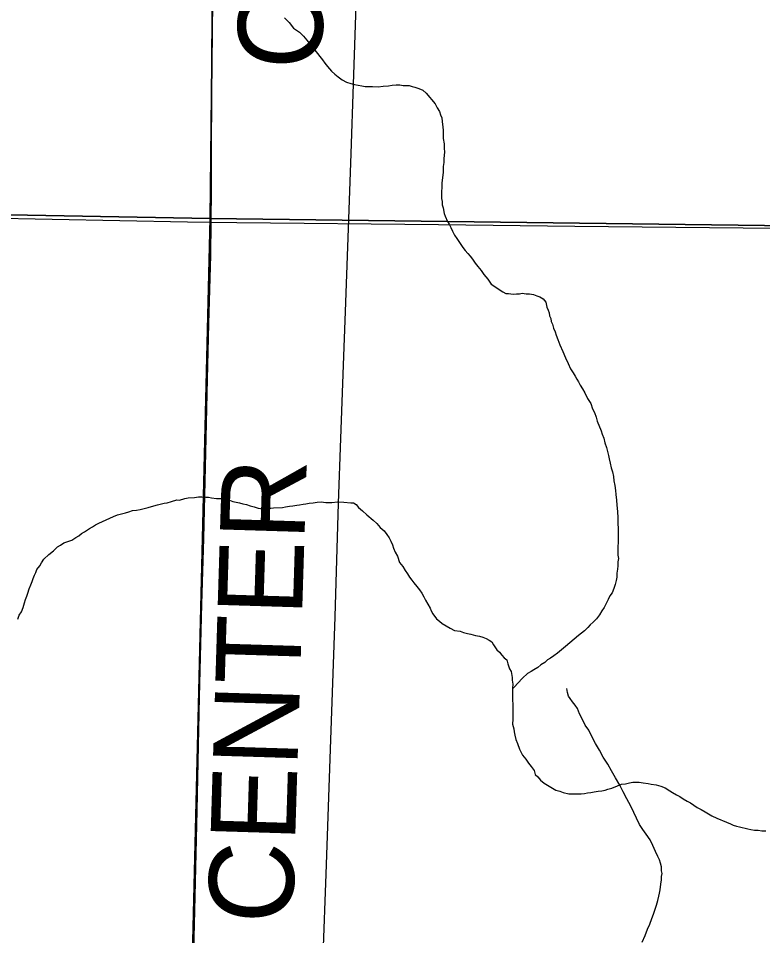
# Model space of a CAD drawing. Extents: x 2.4 to 73.1, y 4.5 to 25.6.
# Drawn here: x 42.5268 to 42.7766, y 22.4201 to 22.7281 of the extents above; entities that cross this region are included whole.
import ezdxf

# ---------------------------------------------------------------- set-up
doc = ezdxf.new("R2010")
doc.units = 0
for name, color, linetype in [('GM_X_County_Road', 7, 'Continuous'), ('GM_X_Minor_River', 7, 'Continuous'), ('GM_X_Section', 7, 'Continuous'), ('GM_X_Township_Road', 7, 'Continuous'), ('GM_X_Township_Road_Text', 7, 'Continuous')]:
    doc.layers.add(name, color=color, linetype=linetype)

msp = doc.modelspace()

# ---------------------------------------------------------------- linework, layer by layer
at = {"layer": 'GM_X_County_Road'}
for points in [[(42.09593, 22.66954), (42.13606, 22.6686), (42.17397, 22.66785), (42.24514, 22.66656), (42.29891, 22.66541), (42.35205, 22.66443), (42.38033, 22.66389), (42.41452, 22.66316), (42.44466, 22.66247), (42.49252, 22.66157), (42.58358, 22.65976), (42.59147, 22.65968)], [(42.59147, 22.65968), (42.60005, 22.65958), (42.66782, 22.65886), (42.71351, 22.65834), (42.77008, 22.65774), (42.81235, 22.65725), (42.84561, 22.6568), (42.87079, 22.65645), (42.92176, 22.65561), (42.94943, 22.65505), (42.98112, 22.65421), (43.01126, 22.65364), (43.0641, 22.65267), (43.08398, 22.65225), (43.08924, 22.6523), (43.09317, 22.65265), (43.09618, 22.65306)]]:
    msp.add_lwpolyline(points, dxfattribs=at)
at = {"layer": 'GM_X_Minor_River'}
for points in [[(42.61612, 22.72824), (42.61762, 22.7267), (42.61911, 22.72477), (42.62118, 22.72341), (42.62249, 22.72206), (42.62361, 22.72071), (42.62454, 22.71956), (42.62529, 22.7186), (42.62622, 22.71744), (42.62716, 22.71629), (42.6279, 22.71532), (42.62883, 22.71417), (42.62958, 22.71302), (42.63051, 22.71186), (42.63182, 22.71032), (42.63294, 22.70935), (42.63407, 22.70839), (42.63539, 22.70742), (42.63689, 22.70663), (42.63841, 22.70623), (42.63954, 22.70583), (42.64087, 22.70562), (42.64201, 22.70541), (42.64315, 22.7052), (42.64448, 22.70518), (42.64562, 22.70516), (42.64752, 22.70513), (42.64923, 22.7053), (42.65095, 22.70546), (42.65228, 22.70563), (42.65362, 22.7058), (42.65476, 22.70578), (42.6559, 22.70557), (42.65685, 22.70555), (42.65799, 22.70554), (42.65893, 22.70514), (42.65988, 22.70494), (42.6612, 22.70454), (42.66253, 22.70395), (42.66365, 22.70298), (42.66664, 22.69932), (42.66738, 22.69798), (42.66812, 22.69683), (42.66848, 22.69568), (42.66885, 22.69473), (42.66902, 22.69339), (42.66918, 22.69149), (42.66935, 22.69054), (42.66934, 22.6894), (42.66931, 22.68769), (42.66966, 22.68597), (42.66964, 22.68445), (42.66981, 22.68312), (42.66958, 22.68103), (42.66956, 22.6797), (42.66935, 22.67838), (42.66932, 22.67648), (42.6691, 22.67458), (42.66889, 22.67287), (42.66886, 22.67135), (42.66884, 22.66983), (42.66882, 22.6687), (42.6688, 22.66755), (42.66898, 22.6666), (42.66896, 22.66546), (42.66933, 22.66451), (42.66968, 22.6626), (42.67004, 22.66164), (42.67078, 22.65992), (42.67133, 22.65896), (42.67188, 22.65782), (42.67244, 22.65667), (42.67318, 22.65532), (42.67392, 22.65417), (42.67503, 22.65245), (42.67596, 22.6511), (42.67671, 22.65014), (42.67764, 22.64917), (42.67839, 22.64821), (42.67914, 22.64725), (42.68007, 22.64591), (42.681, 22.64475), (42.68212, 22.6434), (42.68305, 22.64206), (42.68435, 22.64052), (42.68547, 22.63879), (42.68942, 22.63626), (42.69037, 22.63567), (42.69132, 22.63566), (42.69283, 22.63544), (42.69398, 22.63561), (42.69493, 22.6356), (42.69588, 22.63577), (42.69721, 22.63556), (42.69835, 22.63554), (42.69968, 22.63533), (42.70081, 22.63494), (42.70176, 22.63454), (42.70289, 22.63395), (42.70382, 22.6328)], [(42.70382, 22.6328), (42.70418, 22.63108), (42.70454, 22.63013), (42.70491, 22.62917), (42.70508, 22.62822), (42.70545, 22.62726), (42.70562, 22.62631), (42.70599, 22.62535), (42.70635, 22.62402), (42.7069, 22.62287), (42.70726, 22.62172), (42.70781, 22.6202), (42.70854, 22.61847), (42.70946, 22.61618), (42.71038, 22.61407), (42.7113, 22.61216), (42.71203, 22.61044), (42.71296, 22.60909), (42.7137, 22.60794), (42.71426, 22.60698), (42.71482, 22.60602), (42.71537, 22.60487), (42.71611, 22.60372), (42.71685, 22.60238), (42.71777, 22.60047), (42.71889, 22.59874), (42.71943, 22.59702), (42.72017, 22.59568), (42.72072, 22.59415), (42.72107, 22.59281), (42.72235, 22.58956), (42.72272, 22.58842), (42.72327, 22.58708), (42.72362, 22.58555), (42.72417, 22.58402), (42.72453, 22.58269), (42.72489, 22.58135), (42.72506, 22.58021), (42.72542, 22.57868), (42.72577, 22.57716), (42.72613, 22.57582), (42.72649, 22.5743), (42.72666, 22.57277), (42.72701, 22.57125), (42.72718, 22.56954), (42.72735, 22.5682), (42.72751, 22.5663), (42.72767, 22.56459), (42.72783, 22.5625), (42.72798, 22.5604), (42.72795, 22.5585), (42.72812, 22.55679), (42.72809, 22.55508), (42.72807, 22.55356), (42.72804, 22.55204), (42.72802, 22.55071), (42.728, 22.54919), (42.72798, 22.54786), (42.72815, 22.54672), (42.72794, 22.54558), (42.72792, 22.54425), (42.7279, 22.54311), (42.72769, 22.54179), (42.72767, 22.54046), (42.72746, 22.53932), (42.72706, 22.538), (42.72666, 22.53667), (42.72607, 22.53516), (42.72529, 22.53422), (42.7247, 22.5329), (42.72392, 22.5314), (42.72333, 22.53027), (42.72255, 22.52914), (42.72177, 22.52782), (42.7208, 22.52651), (42.71964, 22.52538), (42.71867, 22.52445), (42.7179, 22.52351), (42.71674, 22.52239), (42.71481, 22.5209), (42.71038, 22.51717), (42.70903, 22.51605), (42.70768, 22.51493), (42.70653, 22.514), (42.70537, 22.51326), (42.70441, 22.5127), (42.70345, 22.51177), (42.70211, 22.51103), (42.70114, 22.5101), (42.6998, 22.50936), (42.69884, 22.5088), (42.69769, 22.50806), (42.69595, 22.50657), (42.6944, 22.50488), (42.69324, 22.50357), (42.69285, 22.5032), (42.69286, 22.50339)], [(42.54799, 22.55508), (42.54895, 22.55564), (42.55067, 22.55675), (42.55163, 22.55731), (42.5526, 22.55805), (42.55375, 22.5586), (42.55873, 22.5608), (42.56007, 22.56135), (42.5614, 22.56171), (42.56274, 22.56207), (42.56389, 22.56243), (42.56503, 22.56279), (42.56637, 22.56296), (42.5677, 22.56313), (42.56904, 22.56349), (42.57037, 22.56385), (42.57228, 22.56439), (42.57343, 22.56475), (42.57439, 22.56493), (42.57572, 22.56528), (42.57668, 22.56546), (42.5782, 22.56582), (42.57992, 22.56636), (42.58087, 22.56634), (42.58259, 22.56689), (42.58374, 22.56706), (42.58583, 22.56721), (42.58717, 22.56738), (42.58831, 22.56737), (42.58964, 22.56734), (42.59059, 22.56733), (42.59154, 22.56712), (42.59324, 22.56691), (42.59496, 22.56688), (42.5959, 22.56668), (42.59761, 22.56627), (42.59874, 22.56587), (42.59988, 22.56566), (42.60102, 22.56545), (42.60215, 22.56506), (42.60329, 22.56485), (42.60462, 22.56445), (42.60594, 22.56405), (42.60727, 22.56364), (42.60878, 22.56343), (42.6105, 22.56359), (42.61145, 22.56358), (42.6124, 22.56375), (42.61545, 22.56389), (42.6164, 22.56407), (42.61774, 22.56424), (42.61888, 22.56441), (42.62021, 22.56458), (42.62117, 22.56476), (42.62231, 22.56493), (42.62326, 22.5651), (42.62441, 22.56527), (42.62574, 22.56544), (42.62708, 22.56561), (42.62841, 22.56578), (42.62993, 22.56557), (42.63202, 22.56553), (42.63393, 22.56569), (42.63602, 22.56566), (42.6383, 22.56543), (42.63925, 22.56542), (42.64019, 22.56483), (42.64093, 22.56387), (42.64225, 22.56271), (42.64375, 22.56136), (42.64581, 22.55961), (42.64712, 22.55845), (42.64824, 22.55711), (42.64956, 22.55595), (42.65049, 22.55479), (42.65123, 22.55364), (42.65179, 22.55249), (42.65234, 22.55134), (42.6527, 22.5502), (42.65325, 22.54886), (42.65399, 22.54752), (42.65472, 22.54541), (42.65584, 22.54407), (42.65658, 22.54272), (42.65732, 22.54157), (42.65806, 22.54042), (42.65881, 22.53946), (42.65955, 22.5385), (42.66049, 22.53734), (42.66142, 22.53619), (42.66216, 22.53503), (42.66291, 22.53388), (42.66346, 22.53273), (42.66494, 22.53005), (42.6653, 22.52909), (42.66586, 22.52814), (42.66716, 22.52641), (42.6681, 22.52563), (42.66904, 22.52486), (42.67036, 22.52407), (42.67168, 22.52329)], [(42.52661, 22.52635), (42.52702, 22.52767), (42.52779, 22.5288), (42.52839, 22.53031), (42.52879, 22.53183), (42.52919, 22.53296), (42.52959, 22.53409), (42.52998, 22.53504), (42.53039, 22.53655), (42.53098, 22.53787), (42.53138, 22.53901), (42.53177, 22.53995), (42.53217, 22.54108), (42.53257, 22.54203), (42.53296, 22.54297), (42.53393, 22.54429), (42.53452, 22.54523), (42.5353, 22.54654), (42.53703, 22.54804), (42.53858, 22.54934), (42.53993, 22.55065), (42.54089, 22.55121), (42.54204, 22.55195), (42.543, 22.55231), (42.54472, 22.55286), (42.54606, 22.55378), (42.54702, 22.55434), (42.54799, 22.55508)], [(42.67168, 22.52329), (42.67319, 22.52251), (42.67509, 22.52229), (42.67622, 22.52189), (42.67755, 22.52149), (42.67868, 22.52128), (42.6802, 22.52088), (42.68153, 22.52067), (42.68266, 22.52027), (42.6838, 22.51987), (42.68474, 22.51929), (42.68568, 22.5187), (42.68624, 22.51774), (42.68735, 22.51602), (42.68829, 22.51524), (42.68903, 22.51428), (42.68978, 22.51332), (42.69072, 22.51273), (42.69108, 22.5114), (42.69162, 22.50968), (42.69218, 22.50872), (42.69253, 22.50681), (42.69252, 22.50586), (42.69269, 22.50453), (42.69266, 22.5032), (42.69265, 22.50225), (42.69263, 22.50111), (42.69261, 22.49997), (42.6926, 22.49902), (42.69277, 22.49788), (42.69275, 22.49655), (42.69272, 22.49484), (42.69271, 22.49389), (42.69269, 22.49275), (42.69266, 22.49104), (42.69302, 22.48951), (42.6932, 22.48856), (42.69337, 22.48742), (42.69373, 22.48589), (42.69427, 22.48455), (42.695, 22.48264), (42.69593, 22.48073), (42.69705, 22.47938), (42.69798, 22.47803), (42.69891, 22.47688), (42.69984, 22.47553), (42.7002, 22.4742), (42.70114, 22.47342), (42.70207, 22.47227), (42.7032, 22.4713), (42.70715, 22.46896), (42.70848, 22.46856), (42.70961, 22.46816), (42.71151, 22.46775), (42.71303, 22.46773), (42.71436, 22.46771), (42.71569, 22.46768), (42.71683, 22.46786), (42.71779, 22.46803), (42.71893, 22.4682), (42.72008, 22.46837), (42.72141, 22.46854), (42.72255, 22.46872), (42.7237, 22.46889), (42.72465, 22.46925), (42.72599, 22.46961), (42.7279, 22.47034), (42.72924, 22.47089), (42.73058, 22.47106), (42.73191, 22.47142), (42.73306, 22.47159), (42.7342, 22.47157), (42.73515, 22.47156), (42.73648, 22.47134), (42.73819, 22.47113), (42.73914, 22.47092), (42.74084, 22.47071), (42.74236, 22.4703), (42.74387, 22.46971), (42.74538, 22.46873), (42.74632, 22.46815), (42.74764, 22.46737), (42.74877, 22.46678), (42.7499, 22.466), (42.75122, 22.46522), (42.75235, 22.46463), (42.75348, 22.46386), (42.75461, 22.46308), (42.75593, 22.46249), (42.75725, 22.4617), (42.75838, 22.46093), (42.75951, 22.46034), (42.76121, 22.45955), (42.76442, 22.45817), (42.76574, 22.45758), (42.76669, 22.45719), (42.76782, 22.45679), (42.76877, 22.45658), (42.76972, 22.45638), (42.77066, 22.45617), (42.77161, 22.45597)], [(42.73619, 22.41786), (42.73717, 22.42013), (42.73797, 22.42221), (42.73875, 22.4239), (42.73935, 22.42579), (42.73995, 22.4273), (42.74054, 22.429), (42.74094, 22.43033), (42.74135, 22.43184), (42.74175, 22.43335), (42.74196, 22.4343), (42.74217, 22.43544), (42.74239, 22.43733), (42.7426, 22.43885), (42.74262, 22.43999), (42.74282, 22.44094), (42.74265, 22.44189), (42.74267, 22.44322), (42.74231, 22.44437), (42.74194, 22.44551), (42.74139, 22.44666), (42.74066, 22.44838), (42.73974, 22.4503), (42.73882, 22.45221), (42.73751, 22.45413), (42.7364, 22.45567), (42.73528, 22.4574), (42.73234, 22.46353), (42.73104, 22.46601), (42.72975, 22.46832), (42.72864, 22.47061), (42.72716, 22.47311), (42.72587, 22.47541), (42.72457, 22.47771), (42.72309, 22.48001), (42.72179, 22.48231), (42.7205, 22.48461), (42.71939, 22.48672), (42.71828, 22.48902), (42.71698, 22.49075), (42.71606, 22.49266), (42.71514, 22.49458), (42.7144, 22.4963), (42.71366, 22.49745), (42.71273, 22.49861), (42.71199, 22.49976), (42.71143, 22.50053), (42.71106, 22.50167), (42.71089, 22.50301)], [(42.77161, 22.45597), (42.77256, 22.45576), (42.77389, 22.45555), (42.77503, 22.45553), (42.77636, 22.45532), (42.77769, 22.4553)]]:
    msp.add_lwpolyline(points, dxfattribs=at)
at = {"layer": 'GM_X_Section'}
for points in [[(42.09037, 23.17156), (42.59653, 23.16132), (42.59116, 22.66092), (42.09483, 22.66998)], [(42.59653, 23.16132), (43.10673, 23.15344), (43.09612, 22.6562), (43.09608, 22.65449), (42.59116, 22.66092)], [(42.59116, 22.66092), (42.57919, 22.16162), (42.07833, 22.17173), (42.09483, 22.66998)], [(42.59116, 22.66092), (43.09608, 22.65449), (43.0842, 22.15122), (42.57919, 22.16162)]]:
    msp.add_lwpolyline(points, close=True, dxfattribs=at)
at = {"layer": 'GM_X_Township_Road'}
for points in [[(42.59147, 22.65968), (42.59157, 22.67059), (42.59173, 22.71566), (42.59201, 22.74923), (42.5919, 22.77068), (42.59206, 22.79274), (42.59227, 22.80984), (42.59263, 22.83688), (42.59288, 22.85521), (42.59294, 22.86639), (42.59308, 22.89342), (42.59317, 22.91083), (42.59319, 22.92823), (42.5934, 22.96398), (42.59364, 22.99879), (42.59373, 23.01899), (42.59391, 23.04759), (42.59427, 23.09545), (42.59482, 23.12964), (42.59512, 23.15015), (42.59497, 23.15933)], [(42.62854, 22.39452), (42.62862, 22.39758), (42.62908, 22.41342), (42.63003, 22.44075), (42.63157, 22.48268), (42.63308, 22.5271), (42.6342, 22.5653), (42.63502, 22.58705), (42.6359, 22.61158), (42.63658, 22.6296), (42.63777, 22.66376), (42.63847, 22.68271), (42.63921, 22.706), (42.63965, 22.71905), (42.64059, 22.74638), (42.64175, 22.77713), (42.64261, 22.79855), (42.64371, 22.83086), (42.64447, 22.85322), (42.6453, 22.87932), (42.64548, 22.89328)], [(42.09593, 22.66954), (42.13606, 22.6686), (42.17397, 22.66785), (42.24514, 22.66656), (42.29891, 22.66541), (42.35205, 22.66443), (42.38033, 22.66389), (42.41452, 22.66316), (42.44466, 22.66247), (42.49252, 22.66157), (42.58358, 22.65976), (42.59147, 22.65968)], [(42.57968, 22.16031), (42.57998, 22.17344), (42.58056, 22.19674), (42.58144, 22.23185), (42.58222, 22.26634), (42.58265, 22.28623), (42.58323, 22.31855), (42.58383, 22.34589), (42.58487, 22.38255), (42.58524, 22.39685), (42.58598, 22.42854), (42.58677, 22.4621), (42.58756, 22.50032), (42.58835, 22.53139), (42.589, 22.55345), (42.58964, 22.58235), (42.59027, 22.6069), (42.59073, 22.62554), (42.59136, 22.64853), (42.59147, 22.65968)], [(42.59147, 22.65968), (42.60005, 22.65958), (42.66782, 22.65886), (42.71351, 22.65834), (42.77008, 22.65774), (42.81235, 22.65725), (42.84561, 22.6568), (42.87079, 22.65645), (42.92176, 22.65561), (42.94943, 22.65505), (42.98112, 22.65421), (43.01126, 22.65364), (43.0641, 22.65267), (43.08398, 22.65225), (43.08924, 22.6523), (43.09317, 22.65265), (43.09618, 22.65306)]]:
    msp.add_lwpolyline(points, dxfattribs=at)

# ---------------------------------------------------------------- texts
at = {"layer": 'GM_X_Township_Road_Text'}
for s, rotation, p in [('CECIL', 87.8658, (42.62837, 22.71051)), ('CENTER', 88.2378, (42.61879, 22.4238))]:
    msp.add_text(s, height=0.028409, rotation=rotation, dxfattribs=at).set_placement(p)

doc.saveas('drawing.dxf')
